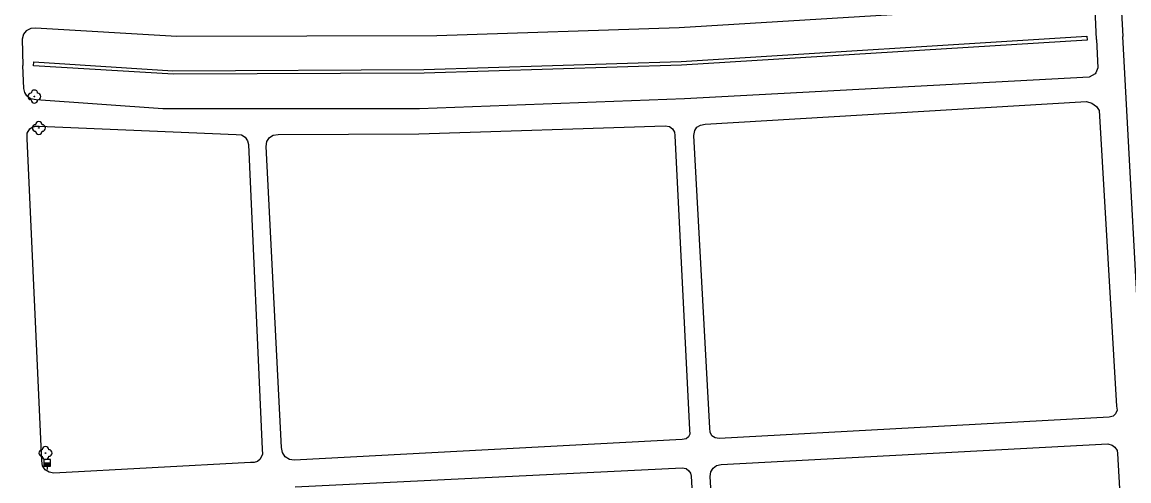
# Model space of a CAD drawing. Extents: x -599951 to -598963, y -1164095 to -1162939.
# Drawn here: x -599661.6 to -599492.5, y -1163581.1 to -1163511 of the extents above; entities that cross this region are included whole.
import ezdxf

# ---------------------------------------------------------------- set-up
doc = ezdxf.new("R2010")
doc.units = 0
for name, color, linetype in [('Level 22', 7, 'Continuous'), ('Level 28', 7, 'Continuous'), ('Level 51', 7, 'Continuous'), ('Level 54', 7, 'Continuous')]:
    doc.layers.add(name, color=color, linetype=linetype)

msp = doc.modelspace()

# ---------------------------------------------------------------- linework, layer by layer
at = {"layer": 'Level 22'}
for centre in [(-599659.68, -1163522.36), (-599658.99, -1163527.16), (-599657.98, -1163576.8)]:
    msp.add_circle(centre, 0.05, dxfattribs=at)
for centre, start, end in [((-599660.18, -1163522.36), 90, 270), ((-599659.68, -1163521.86), 0, 180), ((-599659.18, -1163522.36), 270, 90), ((-599659.68, -1163522.86), 180, 0), ((-599659.49, -1163527.16), 90, 270), ((-599658.99, -1163526.66), 0, 180), ((-599658.49, -1163527.16), 270, 90), ((-599658.99, -1163527.66), 180, 0), ((-599658.48, -1163576.8), 90, 270), ((-599657.98, -1163576.3), 0, 180), ((-599657.48, -1163576.8), 270, 90), ((-599657.98, -1163577.3), 180, 0)]:
    msp.add_arc(centre, 0.5, start, end, dxfattribs=at)
at = {"layer": 'Level 28'}
for p, q in [((-599658.22, -1163578.31), (-599657.22, -1163578.31)), ((-599658.22, -1163578.36), (-599657.22, -1163578.36)), ((-599658.22, -1163578.41), (-599657.22, -1163578.41)), ((-599658.22, -1163578.46), (-599657.22, -1163578.46)), ((-599658.22, -1163578.51), (-599657.22, -1163578.51)), ((-599658.22, -1163578.56), (-599657.22, -1163578.56)), ((-599658.22, -1163578.61), (-599657.22, -1163578.61)), ((-599658.22, -1163578.66), (-599657.22, -1163578.66)), ((-599658.22, -1163578.71), (-599657.22, -1163578.71)), ((-599658.22, -1163578.76), (-599657.22, -1163578.76)), ((-599657.72, -1163578.81), (-599657.72, -1163579.34))]:
    msp.add_line(p, q, dxfattribs=at)
msp.add_lwpolyline([(-599658.22, -1163578.81), (-599657.22, -1163578.81), (-599657.22, -1163577.81), (-599658.22, -1163577.81)], close=True, dxfattribs=at)
at = {"layer": 'Level 51'}
for points in [[(-599498.83, -1163513.74), (-599560.83, -1163517.56)], [(-599638.44, -1163518.96), (-599659.8, -1163517.67)], [(-599600.15, -1163518.8), (-599638.44, -1163518.96)], [(-599560.83, -1163517.56), (-599600.15, -1163518.8)]]:
    msp.add_lwpolyline(points, dxfattribs=at)
at = {"layer": 'Level 54'}
for points in [[(-599493.98, -1163502.02), (-599493.37, -1163513.21)], [(-599499.4, -1163508.1), (-599561.16, -1163511.85)], [(-599497.41, -1163513.65), (-599497.6, -1163509.08)], [(-599660.22, -1163511.95), (-599660.94, -1163512.33)], [(-599659.53, -1163511.9), (-599660.22, -1163511.95)], [(-599637.93, -1163513.2), (-599659.53, -1163511.9)], [(-599561.16, -1163511.85), (-599598.22, -1163513.1)], [(-599661.36, -1163512.85), (-599661.55, -1163513.57)], [(-599661.55, -1163513.57), (-599661.42, -1163517.6)], [(-599660.94, -1163512.33), (-599661.36, -1163512.85)], [(-599598.22, -1163513.1), (-599637.93, -1163513.2)], [(-599560.88, -1163517.03), (-599498.88, -1163513.16)], [(-599498.88, -1163513.16), (-599498.83, -1163513.74)], [(-599497.41, -1163513.65), (-599497.23, -1163517.98)], [(-599490.26, -1163570.62), (-599493.37, -1163513.21)], [(-599659.8, -1163517.67), (-599659.74, -1163517.06)], [(-599659.74, -1163517.06), (-599638.54, -1163518.44)], [(-599600.19, -1163518.25), (-599560.88, -1163517.03)], [(-599661.3, -1163521.11), (-599661.42, -1163517.6)], [(-599638.54, -1163518.44), (-599600.19, -1163518.25)], [(-599497.62, -1163518.9), (-599498.56, -1163519.4)], [(-599497.54, -1163518.74), (-599497.62, -1163518.9)], [(-599497.23, -1163517.98), (-599497.54, -1163518.74)], [(-599498.56, -1163519.4), (-599560.38, -1163522.73)], [(-599661.14, -1163521.72), (-599661.3, -1163521.11)], [(-599660.85, -1163522.24), (-599661.14, -1163521.72)], [(-599660.26, -1163522.69), (-599660.85, -1163522.24)], [(-599659.4, -1163522.87), (-599660.26, -1163522.69)], [(-599640.05, -1163524.21), (-599659.4, -1163522.87)], [(-599560.38, -1163522.73), (-599600.85, -1163524.21)], [(-599557.22, -1163526.58), (-599499.81, -1163523.18)], [(-599499.81, -1163523.18), (-599498.95, -1163523.14)], [(-599498.95, -1163523.14), (-599498.12, -1163523.37)], [(-599498.12, -1163523.37), (-599497.4, -1163523.89)], [(-599497.4, -1163523.89), (-599496.99, -1163524.5)], [(-599600.85, -1163524.21), (-599640.05, -1163524.21)], [(-599496.99, -1163524.5), (-599494.35, -1163569.66)], [(-599660.78, -1163527.96), (-599660.39, -1163527.28)], [(-599660.39, -1163527.28), (-599660.01, -1163527.01)], [(-599660.01, -1163527.01), (-599659.53, -1163526.87)], [(-599659.53, -1163526.87), (-599658.97, -1163526.9)], [(-599658.97, -1163526.9), (-599628.83, -1163528.18)], [(-599600.96, -1163528.03), (-599563.31, -1163526.82)], [(-599563.31, -1163526.82), (-599562.66, -1163526.95)], [(-599562.66, -1163526.95), (-599562.19, -1163527.29)], [(-599562.19, -1163527.29), (-599561.89, -1163527.81)], [(-599558.78, -1163527.55), (-599558.45, -1163527.05)], [(-599558.45, -1163527.05), (-599557.93, -1163526.71)], [(-599557.93, -1163526.71), (-599557.22, -1163526.58)], [(-599660.78, -1163528.8), (-599660.78, -1163527.96)], [(-599658.54, -1163577.99), (-599660.78, -1163528.8)], [(-599628.83, -1163528.18), (-599628.06, -1163528.23)], [(-599628.06, -1163528.23), (-599627.5, -1163528.55)], [(-599627.5, -1163528.55), (-599627.1, -1163529.11)], [(-599624.19, -1163529.22), (-599623.77, -1163528.6)], [(-599623.77, -1163528.6), (-599623.21, -1163528.24)], [(-599623.21, -1163528.24), (-599622.46, -1163528.17)], [(-599622.46, -1163528.17), (-599600.96, -1163528.03)], [(-599561.89, -1163527.81), (-599561.81, -1163528.32)], [(-599561.81, -1163528.32), (-599559.57, -1163573.24)], [(-599558.92, -1163528.3), (-599558.78, -1163527.55)], [(-599556.51, -1163573.02), (-599558.92, -1163528.3)], [(-599627.1, -1163529.11), (-599626.97, -1163529.69)], [(-599626.97, -1163529.69), (-599624.88, -1163576.23)], [(-599624.29, -1163529.97), (-599624.19, -1163529.22)], [(-599621.93, -1163575.96), (-599624.29, -1163529.97)], [(-599494.35, -1163569.66), (-599494.27, -1163570.24)], [(-599495.5, -1163571.31), (-599555.05, -1163574.57)], [(-599494.88, -1163571.17), (-599495.5, -1163571.31)], [(-599494.51, -1163570.83), (-599494.88, -1163571.17)], [(-599494.27, -1163570.24), (-599494.51, -1163570.83)], [(-599556.46, -1163573.62), (-599556.51, -1163573.02)], [(-599560.09, -1163574.65), (-599560.73, -1163574.76)], [(-599559.73, -1163574.35), (-599560.09, -1163574.65)], [(-599559.52, -1163573.9), (-599559.73, -1163574.35)], [(-599559.57, -1163573.24), (-599559.52, -1163573.9)], [(-599556.18, -1163574.17), (-599556.46, -1163573.62)], [(-599555.68, -1163574.49), (-599556.18, -1163574.17)], [(-599555.05, -1163574.57), (-599555.68, -1163574.49)], [(-599624.88, -1163576.23), (-599624.84, -1163576.98)], [(-599621.79, -1163576.7), (-599621.93, -1163575.96)], [(-599560.73, -1163574.76), (-599620, -1163577.91)], [(-599554.77, -1163578.53), (-599495.66, -1163575.41)], [(-599495.66, -1163575.41), (-599495.04, -1163575.58)], [(-599495.04, -1163575.58), (-599494.61, -1163575.91)], [(-599494.61, -1163575.91), (-599494.28, -1163576.4)], [(-599494.28, -1163576.4), (-599494.19, -1163576.9)], [(-599658.42, -1163578.78), (-599658.54, -1163577.99)], [(-599625.61, -1163578.08), (-599626.08, -1163578.26)], [(-599625.18, -1163577.74), (-599625.61, -1163578.08)], [(-599624.84, -1163576.98), (-599625.18, -1163577.74)], [(-599621.37, -1163577.36), (-599621.79, -1163576.7)], [(-599620.72, -1163577.78), (-599621.37, -1163577.36)], [(-599620, -1163577.91), (-599620.72, -1163577.78)], [(-599494.19, -1163576.9), (-599491.12, -1163631.36)], [(-599658.01, -1163579.36), (-599658.42, -1163578.78)], [(-599657.43, -1163579.74), (-599658.01, -1163579.36)], [(-599656.69, -1163579.86), (-599657.43, -1163579.74)], [(-599626.68, -1163578.26), (-599656.69, -1163579.86)], [(-599626.08, -1163578.26), (-599626.68, -1163578.26)], [(-599619.85, -1163581.99), (-599560.69, -1163579.05)], [(-599560.69, -1163579.05), (-599560.08, -1163579.18)], [(-599560.08, -1163579.18), (-599559.7, -1163579.5)], [(-599559.7, -1163579.5), (-599559.45, -1163579.88)], [(-599556.45, -1163580.4), (-599556.33, -1163579.66)], [(-599556.33, -1163579.66), (-599555.97, -1163579.1)], [(-599555.97, -1163579.1), (-599555.46, -1163578.72)], [(-599555.46, -1163578.72), (-599554.77, -1163578.53)], [(-599559.45, -1163579.88), (-599559.32, -1163580.36)], [(-599559.32, -1163580.36), (-599556.03, -1163638.99)], [(-599553.05, -1163638.11), (-599556.45, -1163580.4)]]:
    msp.add_lwpolyline(points, dxfattribs=at)

doc.saveas('drawing.dxf')
